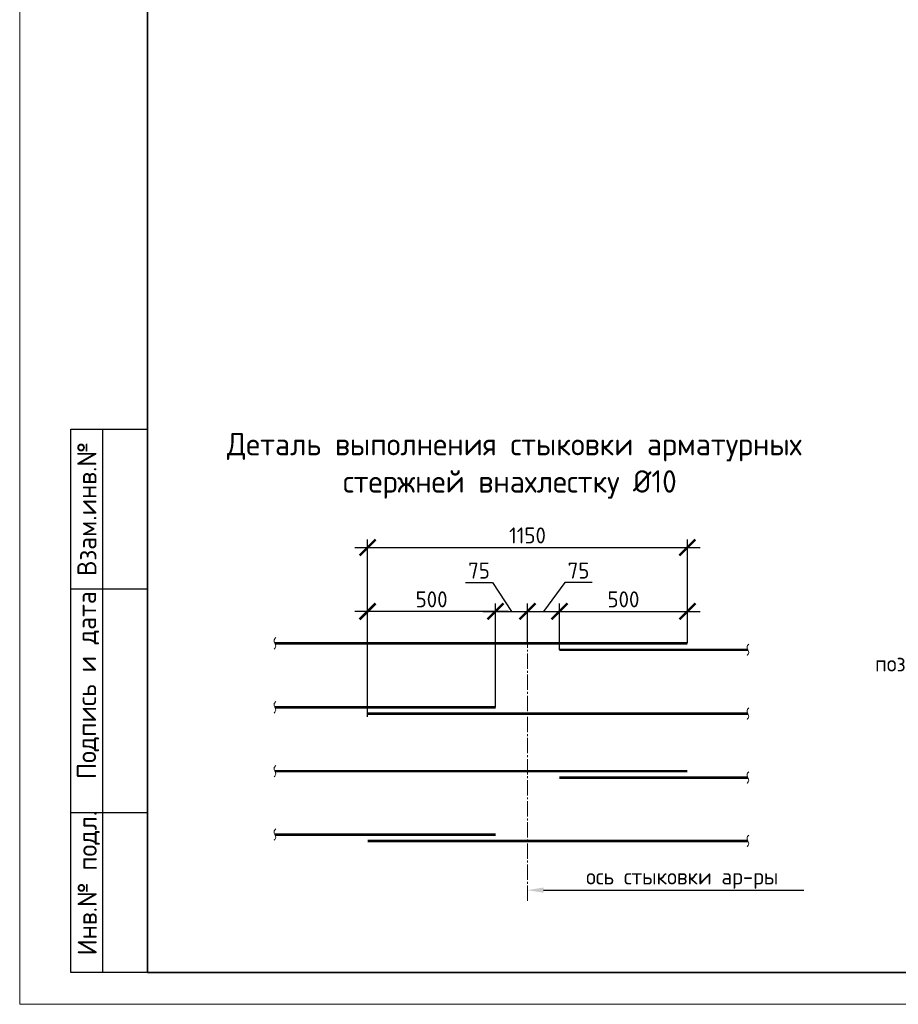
# Model space of a CAD drawing. Header units: millimetres. Extents: x 247266 to 730847, y -636031 to 10052.
# Tile 270 of 330: x 526875 to 540614, y -140219 to -124815. Entities that reach past the tile are written whole.
import ezdxf
from ezdxf import colors
from ezdxf.entities.mleader import LeaderData, LeaderLine
from ezdxf.enums import TextEntityAlignment as Align
from ezdxf.math import Vec2, Vec3

# ---------------------------------------------------------------- set-up
doc = ezdxf.new("R2010")
doc.units = ezdxf.units.MM
doc.linetypes.add('______5', pattern=[1100, 800, -100, 100, -100])
for name, color, linetype, lineweight in [('0.20 __', 7, 'Continuous', 20), ('Арматура', 7, 'Continuous', 40), ('Выноски', 7, 'Continuous', 20), ('Оси', 7, '______5', 18), ('подоснова', 7, 'Continuous', 5), ('Текст', 7, 'Continuous', 25), ('ТОНКИЕ', 7, 'Continuous', 9), ('Узлы', 7, 'Continuous', 0)]:
    doc.layers.add(name, color=color, linetype=linetype, lineweight=lineweight)
doc.layers.add('РАЗМЕРЫ', color=7, linetype='Continuous')
doc.layers.add('ТОЛСТЫЕ_ОСНОВНЫЕ', color=7, linetype='Continuous')
doc.styles.add('GOST-2.304_Type-B', font='GOST_Common.ttf')
doc.styles.add('style1', font='GOST_Common.ttf', dxfattribs={"height": 500})
doc.styles.add('Украинский', font='isocpeur.TTF', dxfattribs={"oblique": 12})
doc.dimstyles.new('5х', dxfattribs={"dimscale": 100, "dimtxt": 2.5, "dimasz": 2.5, "dimexe": 1.25, "dimexo": 0, "dimtad": 1, "dimdec": 0, "dimlfac": 0.2, "dimtxsty": 'GOST-2.304_Type-B', "dimblk": 'ARCHTICK', "dimcen": 2.5, "dimdle": 2, "dimadec": 0, "dimazin": 2, "dimtfac": 0.75, "dimtdec": 0, "dimtmove": 1, "dimatfit": 3, "dimfxl": 1, "dimtolj": 1, "dimarcsym": 1})

# ---------------------------------------------------------------- blocks, each defined once
blk = doc.blocks.new('*U3682')
at = {"layer": 'ТОЛСТЫЕ_ОСНОВНЫЕ'}
for p, q in [((8, 5), (8, 90)), ((8, 90), (20, 90)), ((13, 5), (13, 90)), ((8, 65), (20, 65)), ((8, 30), (20, 30)), ((20, 5), (8, 5))]:
    blk.add_line(p, q, dxfattribs=at)
at = {"layer": 'ТОЛСТЫЕ_ОСНОВНЫЕ', "lineweight": 35}
blk.add_lwpolyline([(20, 5), (836, 5), (836, 589), (20, 589)], close=True, dxfattribs=at)
at = {"layer": 'ТОНКИЕ'}
blk.add_lwpolyline([(0, 0), (841, 0), (841, 594), (0, 594)], close=True, dxfattribs=at)
at = {"layer": 'Текст', "style": 'style1'}
for s, p in [('Взам.инв.№', (10.5, 77.5)), ('Подпись и дата', (10.68, 49.93)), ('Инв.№ подл.', (10.79, 18.96))]:
    blk.add_text(s, height=3, rotation=90, dxfattribs=at).set_placement(p, align=Align.MIDDLE)
blk = doc.blocks.new('_ArchTick')
at = {"color": 0, "linetype": 'ByBlock', "const_width": 0.15}
blk.add_lwpolyline([(-0.5, -0.5), (0.5, 0.5)], dxfattribs=at)
blk = doc.blocks.new('*D1795')
at = {"layer": 'DEFPOINTS', "color": 0, "ltscale": 100}
for p in [(537316, -133072), (537316, -134016), (532316, -135724)]:
    blk.add_point(p, dxfattribs=at)
at = {"layer": 'РАЗМЕРЫ', "color": 0, "linetype": 'Continuous', "lineweight": -2}
for p, q in [((532116, -133072), (537516, -133072)), ((532316, -135724), (532316, -132947)), ((537316, -134016), (537316, -132947))]:
    blk.add_line(p, q, dxfattribs=at)
at = {"layer": 'РАЗМЕРЫ', "color": 0, "lineweight": -2, "ltscale": 100, "xscale": 250, "yscale": 250, "zscale": 250, "rotation": 180}
blk.add_blockref('_ArchTick', (532316, -133072), dxfattribs=at)
at = {"layer": 'РАЗМЕРЫ', "color": 0, "lineweight": -2, "ltscale": 100, "xscale": 250, "yscale": 250, "zscale": 250}
blk.add_blockref('_ArchTick', (537316, -133072), dxfattribs=at)
at = {"layer": 'РАЗМЕРЫ', "color": 0, "lineweight": 0, "ltscale": 100, "insert": (534816, -132884), "char_height": 250, "attachment_point": 5, "style": 'GOST-2.304_Type-B'}
blk.add_mtext('\\A1;1150', dxfattribs=at)
blk = doc.blocks.new('*D1796')
at = {"layer": 'DEFPOINTS', "color": 0, "ltscale": 100}
for p in [(532316, -134072), (532316, -134572), (534316, -135572)]:
    blk.add_point(p, dxfattribs=at)
at = {"layer": 'РАЗМЕРЫ', "color": 0, "linetype": 'Continuous', "lineweight": -2}
for p, q in [((532316, -134572), (532316, -133947)), ((534316, -135572), (534316, -133947)), ((534516, -134072), (532116, -134072))]:
    blk.add_line(p, q, dxfattribs=at)
at = {"layer": 'РАЗМЕРЫ', "color": 0, "lineweight": -2, "ltscale": 100, "xscale": 250, "yscale": 250, "zscale": 250, "rotation": 180}
blk.add_blockref('_ArchTick', (532316, -134072), dxfattribs=at)
at = {"layer": 'РАЗМЕРЫ', "color": 0, "lineweight": -2, "ltscale": 100, "xscale": 250, "yscale": 250, "zscale": 250}
blk.add_blockref('_ArchTick', (534316, -134072), dxfattribs=at)
at = {"layer": 'РАЗМЕРЫ', "color": 0, "lineweight": 0, "ltscale": 100, "insert": (533316, -133884), "char_height": 250, "attachment_point": 5, "style": 'GOST-2.304_Type-B'}
blk.add_mtext('\\A1;500', dxfattribs=at)
blk = doc.blocks.new('*D1797')
at = {"layer": 'DEFPOINTS', "color": 0, "ltscale": 100}
for p in [(537316, -134072), (537316, -134572), (535316, -134673)]:
    blk.add_point(p, dxfattribs=at)
at = {"layer": 'РАЗМЕРЫ', "color": 0, "linetype": 'Continuous', "lineweight": -2}
for p, q in [((535316, -134673), (535316, -133947)), ((537316, -134572), (537316, -133947)), ((535116, -134072), (537516, -134072))]:
    blk.add_line(p, q, dxfattribs=at)
at = {"layer": 'РАЗМЕРЫ', "color": 0, "lineweight": -2, "ltscale": 100, "xscale": 250, "yscale": 250, "zscale": 250, "rotation": 180}
blk.add_blockref('_ArchTick', (535316, -134072), dxfattribs=at)
at = {"layer": 'РАЗМЕРЫ', "color": 0, "lineweight": -2, "ltscale": 100, "xscale": 250, "yscale": 250, "zscale": 250}
blk.add_blockref('_ArchTick', (537316, -134072), dxfattribs=at)
at = {"layer": 'РАЗМЕРЫ', "color": 0, "lineweight": 0, "ltscale": 100, "insert": (536316, -133884), "char_height": 250, "attachment_point": 5, "style": 'GOST-2.304_Type-B'}
blk.add_mtext('\\A1;500', dxfattribs=at)
blk = doc.blocks.new('*D1798')
at = {"layer": 'DEFPOINTS', "color": 0, "ltscale": 100}
for p in [(534816, -134072), (534816, -134572), (534316, -134656)]:
    blk.add_point(p, dxfattribs=at)
at = {"layer": 'РАЗМЕРЫ', "color": 0, "linetype": 'Continuous', "lineweight": -2}
for p, q in [((533845, -133622), (534270, -133622)), ((534270, -133622), (534566, -134072)), ((534316, -134656), (534316, -133947)), ((534816, -134572), (534816, -133947)), ((534116, -134072), (535016, -134072))]:
    blk.add_line(p, q, dxfattribs=at)
at = {"layer": 'РАЗМЕРЫ', "color": 0, "lineweight": -2, "ltscale": 100, "xscale": 250, "yscale": 250, "zscale": 250, "rotation": 180}
blk.add_blockref('_ArchTick', (534316, -134072), dxfattribs=at)
at = {"layer": 'РАЗМЕРЫ', "color": 0, "lineweight": -2, "ltscale": 100, "xscale": 250, "yscale": 250, "zscale": 250}
blk.add_blockref('_ArchTick', (534816, -134072), dxfattribs=at)
at = {"layer": 'РАЗМЕРЫ', "color": 0, "lineweight": 0, "ltscale": 100, "insert": (534057, -133434), "char_height": 250, "attachment_point": 5, "style": 'GOST-2.304_Type-B'}
blk.add_mtext('\\A1;75', dxfattribs=at)
blk = doc.blocks.new('*D1799')
at = {"layer": 'DEFPOINTS', "color": 0, "ltscale": 100}
for p in [(535316, -134072), (534816, -134572), (535316, -134656)]:
    blk.add_point(p, dxfattribs=at)
at = {"layer": 'РАЗМЕРЫ', "color": 0, "linetype": 'Continuous', "lineweight": -2}
for p, q in [((535401, -133622), (535066, -134072)), ((535825, -133622), (535401, -133622)), ((534816, -134572), (534816, -133947)), ((535316, -134656), (535316, -133947)), ((534616, -134072), (535516, -134072))]:
    blk.add_line(p, q, dxfattribs=at)
at = {"layer": 'РАЗМЕРЫ', "color": 0, "lineweight": -2, "ltscale": 100, "xscale": 250, "yscale": 250, "zscale": 250, "rotation": 180}
blk.add_blockref('_ArchTick', (534816, -134072), dxfattribs=at)
at = {"layer": 'РАЗМЕРЫ', "color": 0, "lineweight": -2, "ltscale": 100, "xscale": 250, "yscale": 250, "zscale": 250}
blk.add_blockref('_ArchTick', (535316, -134072), dxfattribs=at)
at = {"layer": 'РАЗМЕРЫ', "color": 0, "lineweight": 0, "ltscale": 100, "insert": (535613, -133434), "char_height": 250, "attachment_point": 5, "style": 'GOST-2.304_Type-B'}
blk.add_mtext('\\A1;75', dxfattribs=at)

msp = doc.modelspace()

# ---------------------------------------------------------------- linework, layer by layer
at = {"layer": '0.20 __'}
for points in [[(530880.33, -134482.05), (530852.83, -134527.05), (530880.33, -134617.05), (530852.83, -134662.05)], [(538275.61, -134582.99), (538248.11, -134627.99), (538275.61, -134717.99), (538248.11, -134762.99)], [(530880.33, -135482.05), (530852.83, -135527.05), (530880.33, -135617.05), (530852.83, -135662.05)], [(538275.61, -135582.99), (538248.11, -135627.99), (538275.61, -135717.99), (538248.11, -135762.99)], [(530880.33, -136482.05), (530852.83, -136527.05), (530880.33, -136617.05), (530852.83, -136662.05)], [(538275.61, -136582.99), (538248.11, -136627.99), (538275.61, -136717.99), (538248.11, -136762.99)], [(530880.33, -137473.64), (530852.83, -137518.64), (530880.33, -137608.64), (530852.83, -137653.64)], [(538275.61, -137574.58), (538248.11, -137619.58), (538275.61, -137709.58), (538248.11, -137754.58)]]:
    msp.add_spline(points, degree=3, dxfattribs=at)
at = {"layer": 'Арматура', "const_width": 40}
for points in [[(530866.58, -134572.05), (537315.99, -134572.05)], [(535315.99, -134672.99), (538261.86, -134672.99)], [(530866.58, -135572.05), (534315.99, -135572.05)], [(532315.99, -135672.99), (538261.86, -135672.99)], [(530866.58, -136572.05), (537315.99, -136572.05)], [(535315.99, -136672.99), (538261.86, -136672.99)], [(530866.58, -137563.64), (534315.99, -137563.64)], [(532315.99, -137664.58), (538261.86, -137664.58)]]:
    msp.add_lwpolyline(points, dxfattribs=at)
at = {"layer": 'Оси', "lineweight": 0, "ltscale": 0.3}
msp.add_line((534815.99, -134072.05), (534815.99, -138631.53), dxfattribs=at)

# ---------------------------------------------------------------- block references
at = {"xscale": 100, "yscale": 100, "zscale": 100}
msp.add_blockref('*U3682', (526875.32, -140219.35, 3100), dxfattribs=at)

# ---------------------------------------------------------------- texts
at = {"layer": 'Узлы', "linetype": 'Continuous', "lineweight": 0, "width": 10464.9604, "attachment_point": 5, "style": 'GOST-2.304_Type-B'}
for s, insert, char_height in [('\\pxi0.391,qc;Деталь выполнения стыковки арматурных стержней внахлестку %%C10', (534539.8, -131795.32), 350), ('ось стыковки ар-ры', (537234.71, -138253.28), 250)]:
    msp.add_mtext(s, dxfattribs=dict(at, insert=insert, char_height=char_height))

# ---------------------------------------------------------------- dimensions: what is measured, and where the dimension line sits
at = {"layer": 'РАЗМЕРЫ', "linetype": 'Continuous', "lineweight": 0}
dim = msp.add_linear_dim(base=(537315.99, -133072.05), p1=(532315.99, -135724.33), p2=(537315.99, -134015.63), text='1150', dimstyle='5х', override={"dimrnd": 5}, dxfattribs=at)
dim.commit()
dim.dimension.update_dxf_attribs({"geometry": '*D1795', "text_midpoint": (534815.99, -132884.42)})
for base, p1, p2, text, picture, middle in [((534815.99, -134072.05), (534315.99, -134655.94), (534815.99, -134572.05), '75', '*D1798', (534207.12, -133622.05)), ((535315.99, -134072.05), (534815.99, -134572.05), (535315.99, -134655.94), '75', '*D1799', (535463.15, -133622.05)), ((532315.99, -134072.05), (534315.99, -135572.05), (532315.99, -134572.05), '500', '*D1796', (533315.99, -134072.05)), ((537315.99, -134072.05), (535315.99, -134672.99), (537315.99, -134572.05), '500', '*D1797', (536315.99, -134072.05))]:
    dim = msp.add_linear_dim(base=base, p1=p1, p2=p2, text=text, dimstyle='5х', override={"dimrnd": 5}, dxfattribs=at)
    dim.commit()
    dim.dimension.update_dxf_attribs({"geometry": picture, "text_midpoint": middle, "dimtype": 160})

# ---------------------------------------------------------------- leaders
at = {"layer": 'Выноски', "ltscale": 0.1}
ml = msp.add_multileader_mtext('Standard', dxfattribs=at)
ml.set_content('', color=256, style='Украинский')
ml.set_leader_properties()
ml.build(insert=Vec2(0, 0))
ml.multileader.update_dxf_attribs({"text_right_attachment_type": 6, "arrow_head_size": 250})
ctx = ml.context
ctx.base_point, ctx.char_height, ctx.arrow_head_size, ctx.landing_gap_size, ctx.plane_origin = Vec3(539135.15, -138433.12), 0.18, 250, 0.09, Vec3(536555.94, -141584.91)
ctx.right_attachment = 6
notes = []
notes.append((ctx, [(0, (1, 1, 0), (535565.99, -138433.12), (1, 0), 3569.16, [(0, [(534815.99, -138433.12)], 0, [])])]))
ctx.mtext.insert, ctx.mtext.flow_direction = Vec3(539135.24, -138433.03), 5
for ctx, leaders in notes:
    for number, flags, end, landing, length, lines in leaders:
        leader = LeaderData()
        leader.index, (leader.has_last_leader_line, leader.has_dogleg_vector, leader.attachment_direction) = number, flags
        leader.last_leader_point, leader.dogleg_vector, leader.dogleg_length = Vec3(end), Vec3(landing), length
        for number, points, colour, breaks in lines:
            line = LeaderLine()
            line.index, line.vertices, line.color, line.breaks = number, Vec3.list(points), colors.encode_raw_color(colour), breaks
            leader.lines.append(line)
        ctx.leaders.append(leader)

# ---------------------------------------------------------------- next in the draw order: texts
at = {"layer": 'подоснова', "ltscale": 0.3, "insert": (540249.74, -134762.34), "char_height": 250, "width": 2433.6842, "attachment_point": 1, "style": 'GOST-2.304_Type-B', "bg_fill": 3, "box_fill_scale": 1.1, "bg_fill_color": 256, "bg_fill_transparency": 0}
msp.add_mtext('поз.7 %%C16А500С', dxfattribs=at)

doc.saveas('drawing.dxf')
